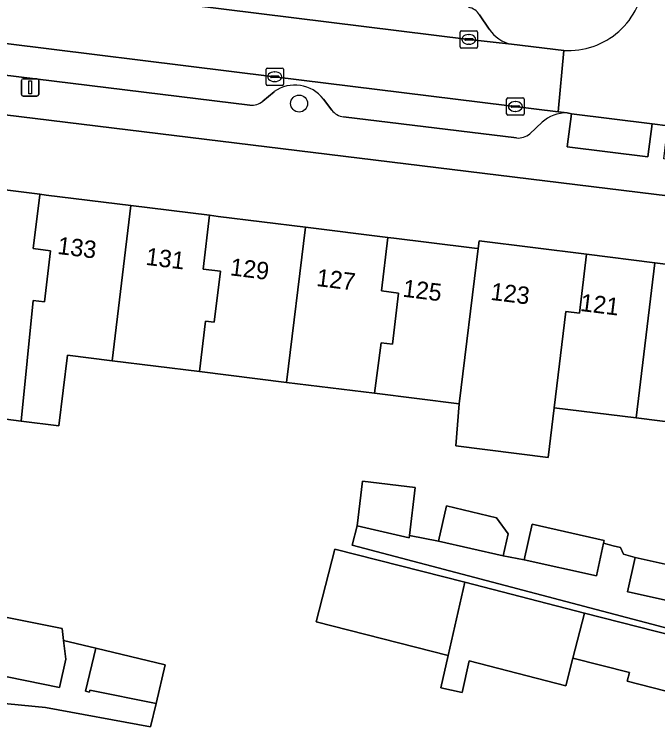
# Model space of a CAD drawing. Extents: x 158086 to 159499, y 382904 to 383981.
# Drawn here: x 158208.93 to 158245.92, y 383245.08 to 383286 of the extents above; entities that cross this region are included whole.
import ezdxf

# ---------------------------------------------------------------- set-up
doc = ezdxf.new("R2010")
doc.units = 0
for name, color, linetype in [('IMGEO_Boom', 7, 'Continuous'), ('IMGEO_Erf', 7, 'Continuous'), ('IMGEO_Kolk', 7, 'Continuous'), ('IMGEO_Lichtmast', 7, 'Continuous'), ('IMGEO_Pand', 7, 'Continuous'), ('IMGEO_Pand_nummerreeks', 7, 'Continuous'), ('IMGEO_Parkeervlak_open', 7, 'Continuous'), ('IMGEO_Rijbaan_lokaal_open', 7, 'Continuous'), ('IMGEO_Voetpad_open', 7, 'Continuous')]:
    doc.layers.add(name, color=color, linetype=linetype)

msp = doc.modelspace()

# ---------------------------------------------------------------- linework, layer by layer
at = {"layer": 'IMGEO_Boom'}
msp.add_circle((158225.301, 383280.867), 0.489, dxfattribs=at)
at = {"layer": 'IMGEO_Erf'}
for points in [[(158274.982, 383272.062), (158207.45, 383280.342)], [(158205.612, 383276.243), (158210.408, 383275.649), (158210.758, 383275.606), (158215.638, 383275.001), (158220.159, 383274.441), (158220.656, 383274.379), (158225.674, 383273.758), (158230.405, 383273.171), (158230.755, 383273.128), (158232.764, 383272.879), (158235.384, 383272.555), (158235.596, 383272.529), (158235.649, 383272.965), (158241.821, 383272.201), (158245.755, 383271.713), (158250.55, 383271.12)], [(158249.82, 383262.139), (158244.673, 383262.784), (158239.972, 383263.373), (158239.614, 383260.514), (158234.307, 383261.179), (158234.51, 383263.605), (158229.643, 383264.207), (158224.588, 383264.831), (158219.571, 383265.452), (158214.552, 383266.072), (158211.986, 383266.389), (158211.486, 383262.342), (158209.32, 383262.61), (158206.814, 383262.92)], [(158253.27, 383248.896), (158228.356, 383255.479), (158228.64, 383256.584), (158228.955, 383259.157), (158231.984, 383258.783), (158231.642, 383256.018), (158233.314, 383255.691), (158233.769, 383257.727), (158236.645, 383257.046), (158237.318, 383256.121), (158237.036, 383254.86), (158238.244, 383254.633), (158238.699, 383256.671), (158242.846, 383255.745), (158242.808, 383255.576), (158243.346, 383255.44), (158243.78, 383255.331), (158243.947, 383254.953), (158244.62, 383254.769), (158248.748, 383253.847)], [(158208.144, 383251.395), (158211.685, 383250.674), (158211.77, 383249.99), (158213.612, 383249.55), (158217.613, 383248.594), (158217.08, 383246.364), (158216.761, 383245.03), (158210.732, 383246.125), (158204.221, 383246.774)]]:
    msp.add_lwpolyline(points, dxfattribs=at)
msp.add_lwpolyline([(158233.451, 383247.273), (158233.869, 383249.121), (158226.285, 383251.066), (158227.358, 383255.249), (158234.823, 383253.334), (158241.707, 383251.568), (158247.867, 383249.988), (158247.073, 383246.894), (158244.157, 383247.642), (158244.284, 383248.14), (158241.041, 383248.971), (158240.635, 383247.385), (158235.085, 383248.809), (158234.674, 383246.996)], close=True, dxfattribs=at)
at = {"layer": 'IMGEO_Kolk'}
for p, q in [((158234.561, 383284.129), (158234.561, 383284.981)), ((158234.636, 383285.055), (158235.488, 383285.055)), ((158235.049, 383284.835), (158235.074, 383284.835)), ((158235.562, 383284.981), (158235.562, 383284.129)), ((158234.82, 383284.549), (158234.82, 383284.561)), ((158235.258, 383284.512), (158234.86, 383284.512)), ((158234.863, 383284.598), (158235.261, 383284.598)), ((158235.304, 383284.561), (158235.304, 383284.549)), ((158235.488, 383284.055), (158234.636, 383284.055)), ((158235.072, 383284.275), (158235.047, 383284.275)), ((158223.401, 383281.983), (158223.401, 383282.835)), ((158223.476, 383282.909), (158224.328, 383282.909)), ((158223.889, 383282.689), (158223.914, 383282.689)), ((158224.402, 383282.835), (158224.402, 383281.983)), ((158223.66, 383282.403), (158223.66, 383282.415)), ((158224.098, 383282.366), (158223.7, 383282.366)), ((158223.703, 383282.452), (158224.101, 383282.452)), ((158224.144, 383282.415), (158224.144, 383282.403)), ((158224.328, 383281.909), (158223.476, 383281.909)), ((158223.912, 383282.129), (158223.887, 383282.129)), ((158237.232, 383280.271), (158237.232, 383281.123)), ((158237.307, 383281.197), (158238.159, 383281.197)), ((158238.233, 383281.123), (158238.233, 383280.271)), ((158237.491, 383280.691), (158237.491, 383280.703)), ((158237.929, 383280.654), (158237.531, 383280.654)), ((158237.534, 383280.74), (158237.932, 383280.74)), ((158237.72, 383280.977), (158237.745, 383280.977)), ((158237.975, 383280.703), (158237.975, 383280.691)), ((158237.743, 383280.417), (158237.718, 383280.417)), ((158238.159, 383280.197), (158237.307, 383280.197))]:
    msp.add_line(p, q, dxfattribs=at)
for points in [[(158234.561, 383284.129), (158234.561, 383284.981)], [(158234.636, 383285.055), (158235.488, 383285.055)], [(158235.562, 383284.981), (158235.562, 383284.129)], [(158235.488, 383284.055), (158234.636, 383284.055)], [(158223.401, 383281.983), (158223.401, 383282.835)], [(158223.476, 383282.909), (158224.328, 383282.909)], [(158224.402, 383282.835), (158224.402, 383281.983)], [(158224.328, 383281.909), (158223.476, 383281.909)], [(158237.232, 383280.271), (158237.232, 383281.123)], [(158237.307, 383281.197), (158238.159, 383281.197)], [(158238.233, 383281.123), (158238.233, 383280.271)], [(158238.159, 383280.197), (158237.307, 383280.197)]]:
    msp.add_lwpolyline(points, dxfattribs=at)
for centre, radius, start, end in [((158234.638, 383284.979), 0.0765, 91.552, 178.448), ((158234.638, 383284.979), 0.0765, 91.552, 178.448), ((158235.486, 383284.979), 0.0765, 1.552, 88.448), ((158235.486, 383284.979), 0.0765, 1.552, 88.448), ((158234.86, 383284.558), 0.0403, 85.8775, 175.7526), ((158234.857, 383284.548), 0.0366, 178.938, 274.7102), ((158235.261, 383284.555), 0.043, 264.8664, 352.4533), ((158235.265, 383284.56), 0.0386, 1.7309, 96.639), ((158234.638, 383284.131), 0.0765, 181.552, 268.448), ((158234.638, 383284.131), 0.0765, 181.552, 268.448), ((158235.486, 383284.131), 0.0765, 271.552, 358.448), ((158235.486, 383284.131), 0.0765, 271.552, 358.448), ((158223.478, 383282.833), 0.0765, 91.552, 178.448), ((158223.478, 383282.833), 0.0765, 91.552, 178.448), ((158224.326, 383282.833), 0.0765, 1.552, 88.448), ((158224.326, 383282.833), 0.0765, 1.552, 88.448), ((158223.7, 383282.412), 0.0403, 85.8775, 175.7526), ((158223.697, 383282.402), 0.0366, 178.938, 274.7102), ((158224.101, 383282.409), 0.043, 264.8664, 352.4533), ((158224.105, 383282.414), 0.0386, 1.7309, 96.639), ((158223.478, 383281.985), 0.0765, 181.552, 268.448), ((158223.478, 383281.985), 0.0765, 181.552, 268.448), ((158224.326, 383281.985), 0.0765, 271.552, 358.448), ((158224.326, 383281.985), 0.0765, 271.552, 358.448), ((158237.309, 383281.121), 0.0765, 91.552, 178.448), ((158237.309, 383281.121), 0.0765, 91.552, 178.448), ((158238.157, 383281.121), 0.0765, 1.552, 88.448), ((158238.157, 383281.121), 0.0765, 1.552, 88.448), ((158237.531, 383280.7), 0.0403, 85.8775, 175.7526), ((158237.528, 383280.69), 0.0366, 178.938, 274.7102), ((158237.932, 383280.697), 0.043, 264.8664, 352.4533), ((158237.936, 383280.702), 0.0386, 1.7309, 96.639), ((158237.309, 383280.273), 0.0765, 181.552, 268.448), ((158237.309, 383280.273), 0.0765, 181.552, 268.448), ((158238.157, 383280.273), 0.0765, 271.552, 358.448), ((158238.157, 383280.273), 0.0765, 271.552, 358.448)]:
    msp.add_arc(centre, radius, start, end, dxfattribs=at)
for centre, major_axis, ratio, start_param, end_param in [((158235.048, 383284.555), (-0.387, 0.002), 0.722429, 4.712389, 7.853982), ((158235.073, 383284.555), (-0.39, 0.002), 0.717154, 1.570796, 4.712389), ((158223.888, 383282.409), (-0.387, 0.002), 0.722429, 4.712389, 7.853982), ((158223.913, 383282.409), (-0.39, 0.002), 0.717154, 1.570796, 4.712389), ((158237.719, 383280.697), (-0.387, 0.002), 0.722429, 4.712389, 7.853982), ((158237.744, 383280.697), (-0.39, 0.002), 0.717154, 1.570796, 4.712389)]:
    msp.add_ellipse(centre, major_axis=major_axis, ratio=ratio, start_param=start_param, end_param=end_param, dxfattribs=at)
at = {"layer": 'IMGEO_Lichtmast'}
for p, q in [((158209.446, 383282.296), (158210.236, 383282.296)), ((158210.236, 383282.296), (158209.446, 383282.296)), ((158209.346, 383281.396), (158209.346, 383282.196)), ((158209.346, 383282.196), (158209.346, 383281.396)), ((158210.336, 383282.196), (158210.336, 383281.396)), ((158210.336, 383281.396), (158210.336, 383282.196)), ((158210.236, 383281.296), (158209.446, 383281.296)), ((158209.446, 383281.296), (158210.236, 383281.296))]:
    msp.add_line(p, q, dxfattribs=at)
msp.add_lwpolyline([(158209.766, 383282.171), (158209.916, 383282.171), (158209.916, 383281.421), (158209.766, 383281.421), (158209.766, 383282.171)], dxfattribs=at)
for centre, start, end in [((158209.446, 383282.196), 90, 180), ((158209.446, 383282.196), 90, 180), ((158210.236, 383282.196), 0, 90), ((158210.236, 383282.196), 360, 90), ((158209.446, 383281.396), 180, 270), ((158209.446, 383281.396), 180, 270), ((158210.236, 383281.396), 270, 0), ((158210.236, 383281.396), 270, 0)]:
    msp.add_arc(centre, 0.1, start, end, dxfattribs=at)
at = {"layer": 'IMGEO_Pand'}
for points in [[(158210.408, 383275.649), (158205.612, 383276.243), (158205, 383271.281), (158204.509, 383267.313), (158207.314, 383266.966), (158206.814, 383262.92), (158209.32, 383262.61), (158210.024, 383269.538), (158210.664, 383269.46), (158211.02, 383272.404), (158210.028, 383272.525), (158210.405, 383275.624)], [(158210.408, 383275.649), (158210.405, 383275.624), (158210.028, 383272.525), (158211.02, 383272.404), (158210.664, 383269.46), (158210.024, 383269.538), (158209.32, 383262.61), (158211.486, 383262.342), (158211.986, 383266.389), (158214.552, 383266.072), (158215.638, 383275.001), (158210.758, 383275.606)], [(158220.781, 383271.226), (158219.783, 383271.347), (158220.159, 383274.441), (158215.638, 383275.001), (158214.552, 383266.072), (158219.571, 383265.452), (158219.924, 383268.352), (158220.423, 383268.291)], [(158225.674, 383273.758), (158220.656, 383274.379), (158220.159, 383274.441), (158219.783, 383271.347), (158220.781, 383271.226), (158220.423, 383268.291), (158219.924, 383268.352), (158219.571, 383265.452), (158224.588, 383264.831)], [(158230.405, 383273.171), (158225.674, 383273.758), (158224.588, 383264.831), (158229.643, 383264.207), (158230.026, 383267.105), (158230.666, 383267.027), (158231.022, 383269.971), (158230.03, 383270.092)], [(158235.596, 383272.529), (158235.384, 383272.555), (158232.764, 383272.879), (158230.755, 383273.128), (158230.405, 383273.171), (158230.03, 383270.092), (158231.022, 383269.971), (158230.666, 383267.027), (158230.026, 383267.105), (158229.643, 383264.207), (158234.51, 383263.605)], [(158240.642, 383268.906), (158241.412, 383268.812), (158241.821, 383272.201), (158235.649, 383272.965), (158235.596, 383272.529), (158234.51, 383263.605), (158234.307, 383261.179), (158239.614, 383260.514), (158239.972, 383263.373)], [(158241.821, 383272.201), (158241.412, 383268.812), (158240.642, 383268.906), (158239.972, 383263.373), (158244.673, 383262.784), (158245.755, 383271.713)], [(158251.167, 383267.904), (158250.175, 383268.025), (158250.55, 383271.12), (158245.755, 383271.713), (158244.673, 383262.784), (158249.82, 383262.139), (158250.171, 383265.038), (158250.811, 383264.96)], [(158228.64, 383256.584), (158231.627, 383255.896), (158231.642, 383256.018), (158231.984, 383258.783), (158228.955, 383259.157)], [(158233.769, 383257.727), (158233.314, 383255.691), (158237.036, 383254.86), (158237.318, 383256.121), (158236.645, 383257.046)], [(158242.808, 383255.576), (158242.846, 383255.745), (158238.699, 383256.671), (158238.244, 383254.633), (158242.391, 383253.707)], [(158234.823, 383253.334), (158227.358, 383255.249), (158226.285, 383251.066), (158233.869, 383249.121)], [(158244.62, 383254.769), (158244.179, 383252.794), (158244.288, 383252.77), (158248.181, 383251.9), (158248.748, 383253.847)], [(158241.707, 383251.568), (158234.823, 383253.334), (158233.869, 383249.121), (158233.451, 383247.273), (158234.674, 383246.996), (158235.085, 383248.809), (158240.635, 383247.385), (158241.041, 383248.971)], [(158241.707, 383251.568), (158241.041, 383248.971), (158244.284, 383248.14), (158244.157, 383247.642), (158247.073, 383246.894), (158247.867, 383249.988)], [(158211.77, 383249.99), (158211.685, 383250.674), (158208.144, 383251.395), (158207.934, 383250.271), (158208.063, 383250.245), (158208.022, 383250.066), (158207.573, 383248.092), (158211.524, 383247.288), (158211.904, 383248.913)], [(158213.02, 383247.071), (158213.254, 383247.015), (158213.278, 383247.132), (158217.08, 383246.364), (158217.613, 383248.594), (158213.612, 383249.55)]]:
    msp.add_lwpolyline(points, close=True, dxfattribs=at)
at = {"layer": 'IMGEO_Parkeervlak_open'}
for points in [[(158154.333, 383294.506), (158155.383, 383294.36), (158159.222, 383293.902), (158167.743, 383292.859), (158167.892, 383292.844), (158169.18, 383292.668), (158185.736, 383290.605), (158202.298, 383288.579), (158218.957, 383286.536), (158235.058, 383284.554), (158237.514, 383284.273)], [(158240.715, 383280.327), (158240.187, 383280.392), (158223.898, 383282.41), (158205.961, 383284.626), (158188.491, 383286.753), (158172.462, 383288.752), (158155.987, 383290.794), (158153.621, 383291.07)], [(158156.066, 383288.94), (158222.479, 383280.769)], [(158236.235, 383285.141), (158235.674, 383285.97)], [(158223.214, 383281.011), (158223.869, 383281.55)], [(158226.707, 383281.12), (158227.186, 383280.492)], [(158227.857, 383280.11), (158237.801, 383278.889)], [(158238.563, 383279.132), (158239.27, 383279.789)]]:
    msp.add_lwpolyline(points, dxfattribs=at)
msp.add_lwpolyline([(158245.588, 383279.709), (158240.953, 383280.275), (158240.714, 383278.375), (158245.349, 383277.81)], close=True, dxfattribs=at)
for centre, radius, start, end in [((158234.866, 383285.47), 0.95, 31.7724, 79.226), ((158237.933, 383286.267), 2.038, 213.5456, 258.1285), ((158225.064, 383279.858), 2.072, 37.54, 125.2287), ((158222.567, 383281.739), 0.974, 264.8134, 311.635), ((158227.947, 383281.049), 0.943, 216.1914, 264.503), ((158240.636, 383278.328), 2, 87.7493, 133.0931), ((158237.9, 383279.896), 1.012, 264.4059, 310.9688)]:
    msp.add_arc(centre, radius, start, end, dxfattribs=at)
at = {"layer": 'IMGEO_Rijbaan_lokaal_open'}
for points in [[(158153.621, 383291.07), (158155.987, 383290.794), (158172.462, 383288.752), (158188.491, 383286.753), (158205.961, 383284.626), (158223.898, 383282.41), (158240.187, 383280.392), (158240.512, 383283.921), (158237.514, 383284.273), (158235.058, 383284.554), (158218.957, 383286.536), (158202.298, 383288.579), (158185.736, 383290.605)], [(158240.512, 383283.921), (158240.187, 383280.392), (158240.715, 383280.327), (158240.953, 383280.275), (158245.588, 383279.709), (158246.5, 383279.592), (158251.466, 383278.973), (158252.995, 383278.791), (158253.387, 383282.366), (158252.809, 383282.444), (158252.657, 383282.458)]]:
    msp.add_lwpolyline(points, dxfattribs=at)
msp.add_arc((158240.777, 383288.291), 4.378, 266.5359, 356.6621, dxfattribs=at)
at = {"layer": 'IMGEO_Voetpad_open'}
for points in [[(158137.608, 383300.368), (158142.58, 383293.054), (158144.553, 383290.136), (158143.898, 383289.306), (158143.758, 383288.167), (158145.267, 383287.982), (158205.148, 383280.625), (158206.097, 383280.508), (158207.45, 383280.342), (158274.982, 383272.062), (158277.718, 383271.726), (158339.394, 383264.164)], [(158222.479, 383280.769), (158156.066, 383288.94)], [(158235.674, 383285.97), (158236.235, 383285.141)], [(158237.514, 383284.273), (158240.512, 383283.921)], [(158223.869, 383281.55), (158223.214, 383281.011)], [(158227.186, 383280.492), (158226.707, 383281.12)], [(158252.995, 383278.791), (158251.466, 383278.973), (158251.19, 383277.071), (158246.276, 383277.693), (158246.5, 383279.592), (158245.588, 383279.709), (158245.349, 383277.81), (158240.714, 383278.375), (158240.953, 383280.275), (158240.715, 383280.327)], [(158237.801, 383278.889), (158227.857, 383280.11)], [(158239.27, 383279.789), (158238.563, 383279.132)], [(158248.181, 383251.9), (158244.288, 383252.77), (158244.179, 383252.794), (158244.62, 383254.769), (158243.947, 383254.953), (158243.78, 383255.331), (158243.346, 383255.44), (158242.808, 383255.576), (158242.391, 383253.707), (158238.244, 383254.633), (158237.036, 383254.86), (158233.314, 383255.691), (158231.642, 383256.018), (158231.627, 383255.896), (158228.64, 383256.584), (158228.356, 383255.479), (158253.27, 383248.896)], [(158204.221, 383246.774), (158210.732, 383246.125), (158216.761, 383245.03), (158217.08, 383246.364), (158213.278, 383247.132), (158213.254, 383247.015), (158213.02, 383247.071), (158213.612, 383249.55), (158211.77, 383249.99), (158211.904, 383248.913), (158211.524, 383247.288), (158207.573, 383248.092)]]:
    msp.add_lwpolyline(points, dxfattribs=at)
for centre, radius, start, end in [((158240.777, 383288.291), 4.378, 266.5359, 356.6621), ((158234.866, 383285.47), 0.95, 31.7724, 79.226), ((158237.933, 383286.267), 2.038, 213.5456, 258.1285), ((158225.064, 383279.858), 2.072, 37.54, 125.2287), ((158222.567, 383281.739), 0.974, 264.8134, 311.635), ((158227.947, 383281.049), 0.943, 216.1914, 264.503), ((158240.636, 383278.328), 2, 87.7493, 133.0931), ((158237.9, 383279.896), 1.012, 264.4059, 310.9688)]:
    msp.add_arc(centre, radius, start, end, dxfattribs=at)

# ---------------------------------------------------------------- texts
at = {"layer": 'IMGEO_Pand_nummerreeks'}
for s, rotation, p in [('133', 352.9385, (158211.373, 383272.224)), ('131', 352.9412, (158216.449, 383271.595)), ('129', 352.9412, (158221.297, 383270.995)), ('127', 352.9412, (158226.259, 383270.38)), ('125', 352.9412, (158231.221, 383269.765)), ('123', 352.9412, (158236.273, 383269.582)), ('121', 352.9408, (158241.42, 383268.945))]:
    msp.add_text(s, height=1, rotation=rotation, dxfattribs=at).set_placement(p)

doc.saveas('drawing.dxf')
